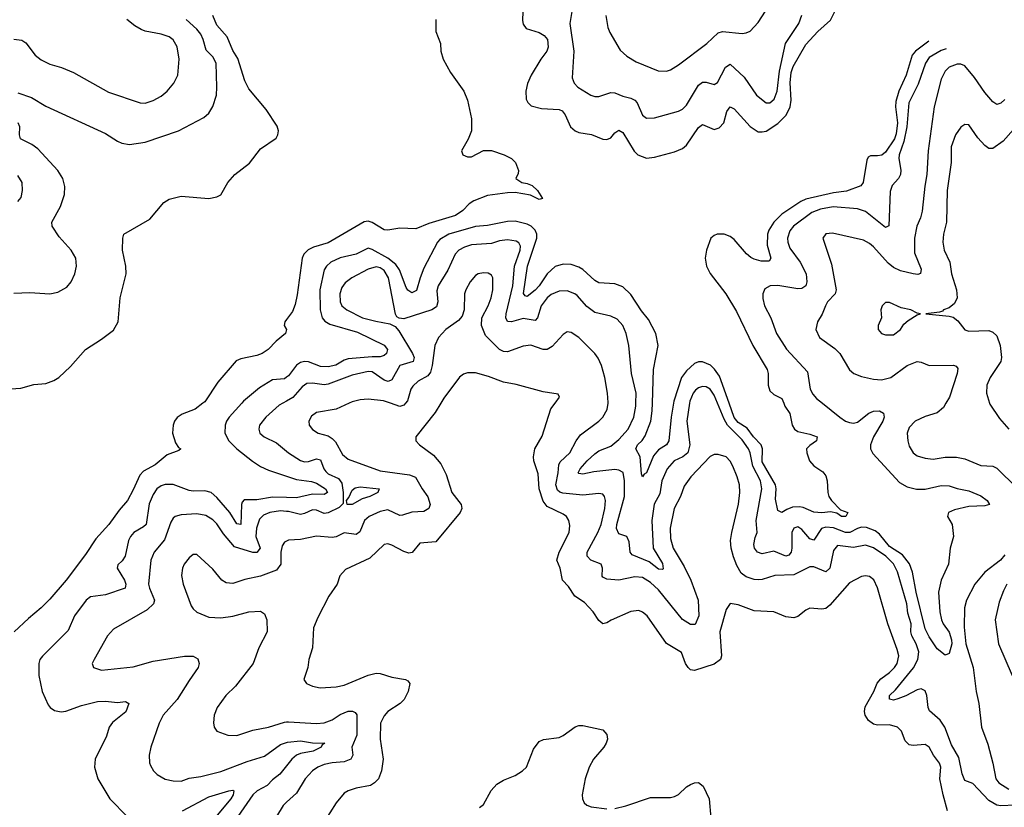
# Model space of a CAD drawing. Header units: inches. Extents: x 2001573 to 2220545, y 644482 to 846830.
# Tile 587 of 656: x 2118659 to 2123608, y 827967 to 831929. Entities that reach past the tile are written whole.
import ezdxf

# ---------------------------------------------------------------- set-up
doc = ezdxf.new("R2010")
doc.units = ezdxf.units.IN
doc.header["$MEASUREMENT"] = 0
for name, color, linetype in [('C1812', 7, 'Continuous'), ('C1813', 7, 'Continuous'), ('C1822', 7, 'Continuous'), ('C1823', 7, 'Continuous')]:
    doc.layers.add(name, color=color, linetype=linetype)

msp = doc.modelspace()

# ---------------------------------------------------------------- linework, layer by layer
at = {"layer": 'C1812', "color": 5}
for points, elevation in [([(2119580, 830000), (2119540.5, 829970), (2119474.9, 829945.1), (2119451.2, 829928.8), (2119436.4, 829910), (2119429.5, 829890), (2119426.6, 829850), (2119441.2, 829801.2), (2119456.9, 829776.9), (2119468.4, 829770), (2119458.6, 829761.4), (2119399.3, 829740.7), (2119339.8, 829690), (2119281.7, 829658.2), (2119261.9, 829638.1), (2119230, 829564.5), (2119200.3, 829510), (2119158.6, 829461.4), (2119107.5, 829390), (2119041.6, 829318.4), (2118990, 829238.9), (2118892.3, 829110), (2118810, 829013.5), (2118766.7, 828970), (2118702.4, 828917.6), (2118631.1, 828850)], 280), ([(2119774.7, 830000), (2119711, 829930), (2119699, 829910), (2119690.9, 829890), (2119689.4, 829850), (2119710, 829810.3), (2119750, 829770.2), (2119828.6, 829708.6), (2119870, 829682.1), (2119910, 829663.4), (2120000, 829633.3)], 320), ([(2119981.2, 830000), (2119963.6, 829990), (2119895.3, 829930), (2119864.4, 829890), (2119860.8, 829870), (2119866.5, 829850), (2119887, 829830), (2119950, 829801.3), (2120000, 829758.7)], 340), ([(2120000, 829525.1), (2119930, 829526.9), (2119850, 829513.5), (2119786.8, 829513.2), (2119777.2, 829502.8), (2119774.1, 829490), (2119770, 829389.8), (2119750, 829393.6), (2119715.4, 829450), (2119650, 829525.4), (2119621.5, 829550), (2119590, 829558.8), (2119530, 829557.1), (2119510, 829560.7), (2119430, 829590.9), (2119390.9, 829590.9), (2119370, 829584.4), (2119348.4, 829570), (2119330, 829540.7), (2119310, 829494), (2119294, 829390), (2119281.8, 829378.2), (2119233.4, 829350), (2119215.4, 829330), (2119206.1, 829310), (2119188.6, 829230), (2119173.6, 829206.4), (2119152.4, 829187.6), (2119148.4, 829170), (2119185.3, 829110), (2119193, 829090), (2119189, 829070), (2119090, 829035.7), (2119014.1, 829025.9), (2118992.4, 829010), (2118934.5, 828930), (2118903.1, 828856.9), (2118773.1, 828726.9), (2118760.8, 828710), (2118754.4, 828690), (2118755.4, 828630), (2118771.8, 828550), (2118802.8, 828482.8), (2118811.8, 828470), (2118833.5, 828453.5), (2118866.9, 828446.9), (2118890, 828450.2), (2118970, 828480.1), (2119050, 828499.8), (2119090, 828501), (2119150, 828494.8), (2119190, 828499), (2119208, 828490), (2119192, 828448), (2119125.8, 828394.3), (2119109.4, 828370.6), (2119095.5, 828324.5), (2119039, 828210), (2119035.6, 828170), (2119051.6, 828110), (2119111.6, 828010), (2119200, 827920)], 320), ([(2120000, 829455.7), (2119970, 829458.2), (2119916.4, 829450), (2119884, 829436), (2119863.5, 829416.5), (2119848.5, 829371.5), (2119845.6, 829330), (2119867.4, 829270), (2119850, 829248.5), (2119830, 829248.7), (2119737.8, 829277.8), (2119683.1, 829343.1), (2119650, 829392.5), (2119630, 829413.3), (2119594.6, 829434.6), (2119550, 829442.8), (2119470, 829439.1), (2119439.5, 829430), (2119430, 829422), (2119419.1, 829400.9), (2119386.5, 829313.5), (2119334.5, 829250), (2119318.7, 829210), (2119306.9, 829090), (2119310.9, 829070), (2119336.5, 829010), (2119332.2, 828990), (2119299.8, 828960.2), (2119130, 828864.2), (2119100.9, 828830), (2119032.4, 828710), (2119023.8, 828690), (2119030.4, 828670.4), (2119070, 828657), (2119230, 828674.4), (2119330, 828701.7), (2119486.9, 828726.9), (2119530, 828727.2), (2119553.7, 828713.7), (2119560.3, 828690), (2119556.1, 828670), (2119510, 828605.4), (2119451.2, 828510), (2119379.6, 828430), (2119360.7, 828390), (2119318, 828270), (2119308.9, 828228.9), (2119311.6, 828191.5), (2119317.1, 828177.1), (2119331.3, 828151.3), (2119350, 828132.4), (2119390, 828108.9), (2119430, 828100.3), (2119470, 828099.1), (2119510, 828113.2), (2119570, 828122.2), (2119670, 828147.5), (2119802, 828198), (2119890, 828223.8), (2119970, 828283.3), (2120000, 828293)], 340), ([(2120000, 829305.7), (2119990, 829300.4), (2119977.7, 829282.3), (2119971.6, 829250), (2119971.7, 829190), (2119950, 829160.9), (2119870, 829129.8), (2119790, 829113.5), (2119730, 829093.7), (2119697, 829097), (2119675.1, 829110), (2119630, 829165.4), (2119550, 829239.6), (2119530, 829239.6), (2119510, 829222.9), (2119484.9, 829190), (2119476.5, 829170), (2119472.7, 829132.7), (2119480.2, 829090), (2119520.8, 828980.8), (2119530, 828966), (2119549.1, 828949.1), (2119610, 828924.4), (2119670, 828920.8), (2119730.7, 828929.3), (2119810, 828950.3), (2119870, 828954), (2119890, 828940.7), (2119901.1, 828910), (2119902, 828850), (2119861.5, 828770), (2119832.8, 828690), (2119743.4, 828576.6), (2119694.3, 828530), (2119651.5, 828470), (2119636.9, 828430), (2119632.2, 828392.2), (2119637.1, 828370), (2119650.3, 828350.3), (2119704.7, 828330), (2119750, 828329.1), (2119830, 828356.1), (2119910, 828371.1), (2119990, 828395.4), (2120000, 828396.5)], 360), ([(2120000, 828175.9), (2119966.5, 828133.5), (2119930, 828105.6), (2119902.8, 828077.2), (2119852.2, 828050), (2119830.8, 828030), (2119740.6, 827899.4), (2119710.1, 827829.9), (2119676.5, 827770), (2119671.3, 827750), (2119670.2, 827710), (2119683.9, 827643.9), (2119689.1, 827550), (2119700.9, 827510), (2119705.5, 827454.5), (2119712, 827432), (2119728.9, 827410), (2119773.1, 827370), (2119850, 827325.4), (2119890, 827313.7), (2119910, 827318), (2120000, 827393.2)], 340), ([(2119476.9, 827950), (2119610, 828020.6), (2119710.9, 828050.9), (2119730, 828053.8), (2119735.6, 828050), (2119731.9, 828030), (2119720.4, 828010), (2119550, 827805)], 320), ([(2120000, 827992.5), (2119983.2, 827976.8), (2119950, 827921.3), (2119920.6, 827899.4), (2119901.8, 827878.2), (2119877.1, 827790), (2119878.6, 827730), (2119882.8, 827710), (2119930, 827610.6), (2119950, 827608.8), (2120000, 827625)], 360)]:
    msp.add_lwpolyline(points, dxfattribs=dict(at, elevation=elevation))
at = {"layer": 'C1813', "color": 5}
msp.add_line((2120000, 830010.6, 340), (2119981.2, 830000, 340), dxfattribs=at)
for points, elevation in [([(2118590, 830070.2), (2118664.4, 830075.6), (2118730, 830093.8), (2118790, 830099.7), (2118830, 830113.4), (2118856.3, 830130), (2118915, 830185), (2118989.6, 830270), (2119070, 830321.5), (2119130, 830367.4), (2119154.4, 830410), (2119163.7, 830530), (2119194.7, 830650), (2119192.3, 830690), (2119176.4, 830770), (2119176.5, 830830), (2119182.6, 830850), (2119313.6, 830926.4), (2119383.1, 831010), (2119410, 831027), (2119470, 831041.4), (2119610.2, 831030.2), (2119650, 831037.4), (2119670, 831048.4), (2119705.7, 831110), (2119741, 831150), (2119813.3, 831206.7), (2119870, 831279.5), (2119947.3, 831332.7), (2119956.5, 831350), (2119959.6, 831370), (2119952.8, 831392.8), (2119897.1, 831477), (2119810, 831581.2), (2119790, 831621.1), (2119754.6, 831734.6), (2119730, 831773.5), (2119702.1, 831842.1), (2119650, 831902.2), (2119629.9, 831950)], 280), ([(2118630, 831830.4), (2118670, 831826), (2118690, 831812.4), (2118736.5, 831750), (2118766.3, 831726.3), (2118810, 831705.8), (2118869.2, 831689.2), (2118930, 831663.1), (2119105.1, 831565.1), (2119264.7, 831510), (2119290, 831508.9), (2119330, 831522.3), (2119370, 831544), (2119400.5, 831570), (2119433, 831610), (2119454.3, 831650), (2119459.7, 831730), (2119450, 831792.7), (2119430, 831827.3), (2119410, 831842), (2119370, 831856.9), (2119290, 831871.8), (2119270, 831879.6), (2119237.5, 831897.5), (2119198, 831930)], 340), ([(2118650, 831561.6), (2118717.6, 831537.6), (2118790, 831494.6), (2119090, 831356.2), (2119150, 831317.6), (2119172.6, 831307.4), (2119210, 831301.8), (2119290, 831312.2), (2119457, 831370), (2119583.8, 831436.2), (2119610, 831458.9), (2119630, 831492.2), (2119647.5, 831550), (2119649.9, 831590.1), (2119646.6, 831710), (2119630, 831742.7), (2119595.7, 831775.7), (2119581.6, 831830), (2119570, 831855.4), (2119550, 831881.9), (2119495.9, 831930)], 320), ([(2118630, 830553), (2118710, 830557.3), (2118810, 830550.2), (2118850, 830557.7), (2118896.2, 830583.8), (2118917.1, 830610), (2118935.9, 830650), (2118944.6, 830690), (2118941.1, 830730), (2118918.2, 830770), (2118856.8, 830836.8), (2118821.6, 830890), (2118821.2, 830910), (2118864.6, 830990), (2118884.6, 831050), (2118885.8, 831090), (2118875, 831130), (2118850.7, 831170), (2118750, 831278.8), (2118720.7, 831300.7), (2118662.2, 831330), (2118657.8, 831350), (2118659.5, 831390), (2118652, 831410)], 320), ([(2118650, 831014), (2118665.8, 831034.2), (2118673.3, 831070), (2118671.2, 831110), (2118650, 831145.1)], 340), ([(2120000, 830420.8), (2119992.2, 830410), (2119988, 830390), (2119999.3, 830370), (2119995.5, 830350), (2119948, 830312), (2119907.9, 830270), (2119877.6, 830250), (2119850, 830240.1), (2119770, 830223.8), (2119746.7, 830213.3), (2119654.8, 830105.2), (2119590, 830007.6), (2119580, 830000)], 280), ([(2120000, 830130.4), (2119990, 830122.7), (2119930, 830117.7), (2119863.5, 830076.5), (2119783.8, 830010), (2119774.7, 830000)], 320)]:
    msp.add_lwpolyline(points, dxfattribs=dict(at, elevation=elevation))
at = {"layer": 'C1822', "color": 5}
for points, elevation in [([(2120315.5, 830000), (2120250, 829970.6), (2120150, 829953.1), (2120125, 829935), (2120112.9, 829910), (2120114.6, 829890), (2120130, 829867.2), (2120159.1, 829850), (2120210, 829835), (2120230, 829822.7), (2120245.4, 829805.5), (2120281.4, 829741.4), (2120310, 829718.7), (2120470, 829659.8), (2120618.9, 829638.9), (2120648.4, 829628.4), (2120681.5, 829570), (2120711.1, 829528.9), (2120722.7, 829490), (2120714.9, 829470), (2120690, 829455.7), (2120630, 829451.1), (2120583.7, 829436.3), (2120570, 829435.9), (2120510, 829463.2), (2120470, 829455.1), (2120415.6, 829430), (2120391.6, 829410), (2120367.8, 829352.2), (2120350, 829339.8), (2120290, 829347.3), (2120250, 829328.1), (2120230, 829323.9), (2120150, 829331.8), (2120070, 829314), (2120009.4, 829310.6), (2120000, 829305.7)], 360), ([(2120775.1, 830000), (2120746.7, 829953.3), (2120650.5, 829830), (2120650.5, 829810.5), (2120667.7, 829790), (2120738.6, 829738.6), (2120775.7, 829695.7), (2120801.9, 829641.9), (2120831, 829550), (2120878.2, 829490), (2120881.4, 829470), (2120872.8, 829450), (2120750, 829303.1), (2120670, 829295.5), (2120630.7, 829249.3), (2120614, 829246), (2120590, 829253.3), (2120530, 829286.6), (2120510, 829292.6), (2120491.5, 829288.5), (2120418.7, 829221.3), (2120297.2, 829162.8), (2120268.8, 829131.2), (2120254.4, 829090), (2120213.4, 829030), (2120157.4, 828922.6), (2120136.1, 828870), (2120130.3, 828770), (2120111.8, 828710), (2120106.3, 828670), (2120086.7, 828610), (2120100.7, 828590), (2120130, 828576.5), (2120169, 828569), (2120250, 828573), (2120290, 828581.5), (2120410, 828632.8), (2120450, 828641.5), (2120470, 828639.8), (2120530, 828621.2), (2120597.3, 828610), (2120610, 828603.1), (2120619.6, 828590), (2120611.8, 828550), (2120590.6, 828509.4), (2120571, 828489), (2120510, 828449.8), (2120490, 828427.1), (2120473.2, 828390), (2120470.9, 828310), (2120485, 828210), (2120477.2, 828150), (2120462.2, 828110), (2120443, 828090), (2120422.5, 828077.5), (2120350, 828062.8), (2120310, 828050.8), (2120290, 828038.3), (2120248.8, 827990), (2120186.3, 827890)], 380), ([(2120598.2, 830000), (2120590.4, 829989.6), (2120570, 829983.1), (2120522.2, 830000)], 360), ([(2123322.8, 827950), (2123299.6, 828030), (2123283.2, 828110), (2123288.8, 828170), (2123282.5, 828190), (2123251.6, 828230), (2123229.8, 828269.8), (2123210, 828283.1), (2123150, 828278.9), (2123130, 828282.2), (2123110, 828302.2), (2123090.4, 828350.4), (2123071.1, 828371.1), (2123030, 828382.5), (2122970, 828380.4), (2122950, 828386.1), (2122924.5, 828404.5), (2122907.9, 828430), (2122904.5, 828450), (2122907.8, 828472.2), (2122951.1, 828550), (2122968, 828592), (2122986.6, 828613.4), (2123030, 828645.3), (2123055.2, 828670), (2123070, 828690.4), (2123077.6, 828730), (2123070, 828761.6), (2123021.7, 828890), (2122970, 829072), (2122951.2, 829111.2), (2122930, 829128.3), (2122910, 829132.1), (2122890, 829128.4), (2122830, 829096.9), (2122730, 828984.2), (2122710, 828967.1), (2122690, 828963.5), (2122630, 828968.5), (2122610, 828959.7), (2122570, 828926.4), (2122550, 828920.9), (2122510, 828926.2), (2122450, 828950.8), (2122350, 828956.2), (2122270, 828986.4), (2122230, 828991.8), (2122210, 828962.7), (2122177.6, 828850), (2122186.7, 828730), (2122180.7, 828710), (2122150, 828687.4), (2122050, 828655.4), (2122030, 828658), (2122018, 828670), (2122006, 828690), (2121985.3, 828745.3), (2121910, 828790.9), (2121813.3, 828930), (2121790, 828948.5), (2121770, 828956.8), (2121730, 828952.1), (2121631.4, 828908.6), (2121610, 828894.5), (2121590, 828889.6), (2121570, 828907), (2121541.7, 828950), (2121497.9, 828997.9), (2121448.7, 829028.7), (2121417.7, 829077.7), (2121387.1, 829110), (2121375.9, 829170), (2121359.1, 829210), (2121370.5, 829250), (2121420.8, 829350), (2121424.1, 829384.1), (2121419.7, 829410), (2121406.6, 829430), (2121390, 829442), (2121310, 829480.5), (2121290, 829507), (2121270.4, 829570), (2121265.4, 829645.4), (2121243.2, 829710), (2121240.8, 829730), (2121248.4, 829770), (2121285.6, 829834.4), (2121328.9, 829971.1), (2121350.4, 830000)], 380), ([(2123661.8, 827978.2), (2123590, 827974), (2123570, 827977.7), (2123530, 828001.9), (2123450, 828086.5), (2123410, 828101.7), (2123395.8, 828135.8), (2123378.4, 828218.4), (2123342.2, 828282.2), (2123309.2, 828370), (2123285.7, 828405.7), (2123232.2, 828452.2), (2123225.3, 828470), (2123218.8, 828530), (2123210, 828553.3), (2123190, 828563.4), (2123170, 828558.8), (2123112.7, 828527.3), (2123072.2, 828512.2), (2123050, 828506.9), (2123031.3, 828511.3), (2123029.9, 828530.1), (2123061.5, 828558.5), (2123151.8, 828668.2), (2123172.7, 828710), (2123177.6, 828750), (2123165.4, 828790), (2123143, 828830), (2123138.5, 828850), (2123139.5, 828890), (2123123.4, 828943.4), (2123118.3, 828990), (2123071.6, 829151.6), (2123051.4, 829191.4), (2123011.7, 829230), (2122950, 829271.9), (2122910, 829286.3), (2122850, 829274.9), (2122770, 829283.8), (2122750, 829259.6), (2122730, 829169.8), (2122710, 829152.4), (2122650, 829177.3), (2122630, 829177.3), (2122550, 829136.2), (2122454.1, 829134.1), (2122390, 829113.2), (2122370, 829111.2), (2122350, 829113.2), (2122310, 829127.1), (2122285.7, 829145.7), (2122264.1, 829184.1), (2122247.1, 829227.1), (2122235, 829270), (2122232.3, 829310), (2122237.5, 829350), (2122272.5, 829492.5), (2122278.9, 829550), (2122276.1, 829590), (2122265.6, 829630), (2122243.5, 829683.5), (2122230, 829708.2), (2122210, 829729.7), (2122170, 829742.4), (2122150, 829742.4), (2122130, 829731.3), (2122031.7, 829630), (2121998.1, 829581.9), (2121980.5, 829530), (2121949.1, 829470), (2121928.5, 829371.5), (2121930, 829318.8), (2121943.5, 829270), (2121998.6, 829178.6), (2122032.2, 829110), (2122068.2, 829010), (2122072.1, 828930), (2122053.1, 828886.9), (2122030, 828886.8), (2121990, 828912.4), (2121870, 829061.9), (2121830, 829097.8), (2121790, 829122.8), (2121750, 829126.8), (2121670, 829109.1), (2121610, 829114.8), (2121590, 829124.4), (2121585.8, 829130), (2121588, 829170), (2121582.2, 829190), (2121529.7, 829210), (2121511.6, 829230), (2121511.3, 829250), (2121564.7, 829350), (2121581.2, 829390), (2121599.4, 829470), (2121602.6, 829510), (2121598.7, 829530), (2121590, 829542), (2121570, 829545.8), (2121490, 829537.8), (2121388, 829548), (2121373, 829553), (2121362.6, 829562.6), (2121354.4, 829590), (2121366, 829650), (2121368.4, 829690), (2121374.7, 829705.3), (2121423.2, 829750), (2121455.6, 829810), (2121478.4, 829841.6), (2121569.7, 829910), (2121590, 829930.3), (2121611.2, 829968.8), (2121616.4, 830000)], 360), ([(2122024.8, 830000), (2122011.6, 829910), (2122026.6, 829790), (2122017.8, 829750), (2121992.3, 829730), (2121949.1, 829710.9), (2121913, 829670), (2121887, 829610), (2121875.6, 829544.4), (2121848.6, 829491.4), (2121836.7, 829410), (2121842.6, 829270), (2121890, 829194.4), (2121893.8, 829166.2), (2121890, 829162.7), (2121870, 829165.8), (2121821.9, 829201.9), (2121737, 829237), (2121727.5, 829250), (2121722.8, 829302.8), (2121710.7, 829330), (2121670, 829342.2), (2121658.5, 829370), (2121659.9, 829390), (2121698.4, 829530), (2121699.2, 829610), (2121691.4, 829651.4), (2121670, 829663.7), (2121650, 829665.9), (2121544.7, 829655.3), (2121490, 829643.4), (2121470, 829645.6), (2121465.8, 829650), (2121476.5, 829670), (2121510.5, 829710), (2121550, 829746.1), (2121570, 829760.7), (2121630, 829783.5), (2121670, 829817.8), (2121717.1, 829870), (2121746.3, 829930), (2121755.7, 829984.3), (2121756.2, 830000)], 340), ([(2121944.9, 830000), (2121933.5, 829930), (2121922.2, 829810), (2121909.2, 829790.8), (2121870, 829765), (2121844.1, 829735.9), (2121810.1, 829649.9), (2121797.3, 829642.7), (2121789.8, 829629.8), (2121784.5, 829644.5), (2121777.6, 829730), (2121755.3, 829770), (2121763.5, 829790), (2121787.8, 829812.2), (2121803.4, 829836.6), (2121831.2, 829908.8), (2121838.1, 829961.9), (2121839.3, 830000)], 320), ([(2122693.5, 830000), (2122781.2, 829930), (2122809.7, 829909.7), (2122830, 829902.5), (2122850, 829899.8), (2122870, 829904.4), (2122927.4, 829950), (2122950, 829959.4), (2122980.9, 829960.9), (2123000.3, 829950), (2123004.3, 829930), (2122997.2, 829910), (2122949.5, 829830), (2122935.1, 829790), (2122935, 829770), (2122946.3, 829746.3), (2123080.8, 829600.8), (2123118.7, 829578.7), (2123166.9, 829566.9), (2123210, 829568.1), (2123290, 829586.2), (2123330, 829584.7), (2123370, 829570.7), (2123430, 829559.6), (2123490, 829533.4), (2123521.3, 829510), (2123533.4, 829490), (2123510, 829483.1), (2123430, 829480.2), (2123357.1, 829462.9), (2123328, 829450), (2123323, 829430), (2123346, 829390), (2123352.7, 829330), (2123334.9, 829270), (2123327.1, 829190), (2123290, 829109.3), (2123277.2, 829050), (2123283.9, 828950), (2123291.7, 828910), (2123300.6, 828890), (2123330, 828848.9), (2123342.9, 828810), (2123344.3, 828790), (2123330, 828740.7), (2123310, 828732), (2123270, 828765.1), (2123230, 828824.7), (2123210, 828865.1), (2123164.8, 829050), (2123147, 829150), (2123131.6, 829191.6), (2123096.7, 829236.7), (2123030, 829279.9), (2122980.6, 829340.6), (2122958.2, 829358.2), (2122914.6, 829374.5), (2122890, 829375.6), (2122869.8, 829370.2), (2122830.9, 829349.1), (2122810, 829350.3), (2122750, 829372.8), (2122710, 829376.7), (2122688.1, 829370), (2122650, 829310.8), (2122630, 829317.7), (2122590, 829364.4), (2122570, 829377.6), (2122550, 829372.1), (2122539.8, 829350), (2122539.3, 829270), (2122535.7, 829250), (2122524.4, 829235.6), (2122510, 829230.4), (2122450, 829255.7), (2122390, 829242.2), (2122367.9, 829250), (2122352.8, 829270), (2122348.4, 829290), (2122355, 829325), (2122365.6, 829350), (2122360.7, 829410), (2122388.6, 829570), (2122381.5, 829610), (2122343.6, 829683.6), (2122331, 829750), (2122322.3, 829770), (2122290, 829816.2), (2122216.3, 829890), (2122199.7, 829919.7), (2122166.7, 830000)], 340), ([(2122499.5, 830000), (2122505.3, 829985.3), (2122530, 829947.7), (2122541, 829890), (2122552.6, 829870), (2122570, 829858.2), (2122630, 829844.2), (2122666.7, 829830), (2122664.2, 829810), (2122630, 829787.8), (2122613.8, 829770), (2122615, 829750), (2122628.7, 829710), (2122650, 829684.4), (2122694.9, 829654.9), (2122710, 829634.4), (2122717.8, 829610), (2122721.1, 829550), (2122726.4, 829530), (2122739.3, 829510), (2122784.2, 829464.2), (2122820.7, 829450), (2122810.8, 829430), (2122790, 829429.3), (2122766.2, 829446.1), (2122733.5, 829453.5), (2122690, 829448.6), (2122650, 829452.1), (2122596.1, 829476.1), (2122578.7, 829478.7), (2122543.4, 829476.6), (2122514.4, 829465.6), (2122490, 829449.8), (2122470, 829460.5), (2122456.9, 829516.9), (2122461.6, 829570), (2122458.2, 829590), (2122390, 829704.8), (2122391.7, 829770), (2122386.2, 829790), (2122347.3, 829830), (2122314.8, 829874.8), (2122270, 829903.6), (2122250, 829927.8), (2122224.4, 830000)], 320), ([(2123314.3, 830000), (2123301.7, 829978.3), (2123270, 829950.9), (2123210, 829932.4), (2123160.4, 829910), (2123130, 829877.6), (2123119.6, 829850), (2123122, 829810), (2123130, 829784), (2123150, 829750.5), (2123170, 829735.8), (2123210, 829723.1), (2123250, 829719), (2123310, 829729.2), (2123368.2, 829728.2), (2123410, 829719.6), (2123490, 829686), (2123550, 829683.2), (2123570, 829673.6), (2123670, 829575)], 360), ([(2123533.8, 830000), (2123535.3, 829995.3), (2123583.6, 829923.6), (2123630.1, 829870.1)], 380), ([(2120000, 829758.7), (2120010.1, 829750.1), (2120070, 829711.5), (2120090, 829705.6), (2120110, 829707.2), (2120150, 829720.1), (2120170, 829714.4), (2120186.9, 829670), (2120197.1, 829657.1), (2120210, 829645.5), (2120260.5, 829620.5), (2120278.2, 829598.2), (2120284.8, 829550), (2120284.4, 829495.6), (2120265.2, 829474.8), (2120210, 829447.7), (2120190, 829444.9), (2120150, 829461.1), (2120130, 829463), (2120090, 829444.6), (2120070, 829440.4), (2120010, 829454.8), (2120000, 829455.7)], 340), ([(2120000, 829633.3), (2120050, 829616.6), (2120125.9, 829605.9), (2120150, 829597.4), (2120195.7, 829570), (2120206, 829550), (2120190, 829540.2), (2120130, 829542.5), (2120050, 829523.9), (2120000, 829525.1)], 320), ([(2123610, 829236.9), (2123589.1, 829210), (2123510.1, 829149.9), (2123460.2, 829090), (2123418.2, 829010), (2123407.5, 828970), (2123406.5, 828873.5), (2123414.1, 828790), (2123450.9, 828670), (2123466.4, 828550), (2123480.2, 828490), (2123493.5, 828370), (2123525, 828285), (2123550.1, 828189.9), (2123565, 828110), (2123580.2, 828090), (2123630, 828058)], 360), ([(2123620.9, 829090), (2123603, 829057), (2123581.3, 828998.7), (2123561.3, 828910), (2123578.4, 828790), (2123648, 828630)], 380), ([(2120000, 828396.5), (2120010, 828397.7), (2120150, 828388.9), (2120190, 828392), (2120230, 828406.8), (2120270, 828434.1), (2120310, 828451.6), (2120331.7, 828451.7), (2120344.6, 828444.6), (2120353, 828433), (2120354.2, 828330), (2120328.8, 828270), (2120333, 828230), (2120323.6, 828210), (2120290, 828195.4), (2120228.7, 828191.3), (2120190, 828182.1), (2120157.4, 828170), (2120130.2, 828150), (2120093.8, 828110), (2120050, 828038.9), (2120000, 827992.5)], 360), ([(2120970, 827965.7), (2120990, 827982), (2121028.7, 828051.3), (2121056.4, 828083.6), (2121090, 828103.6), (2121150, 828127.8), (2121186, 828150), (2121205.7, 828170), (2121240.8, 828259.2), (2121270, 828297.8), (2121290.8, 828309.2), (2121370, 828319.2), (2121391.2, 828328.8), (2121450, 828371.8), (2121470, 828379.5), (2121490, 828378.4), (2121590, 828357.1), (2121610, 828334), (2121612.9, 828310), (2121607.2, 828290), (2121594.6, 828270), (2121542.8, 828210), (2121520.7, 828170), (2121501.5, 828110), (2121485.5, 828030), (2121487.6, 828010), (2121496.4, 827990), (2121510, 827978.7), (2121531.3, 827970), (2121610, 827960.2)], 380), ([(2120000, 828293), (2120005.3, 828294.7), (2120070, 828301.7), (2120130, 828292), (2120192.7, 828290), (2120178.7, 828281.3), (2120174, 828270), (2120134, 828250), (2120070, 828238.1), (2120050, 828228.9), (2120026.9, 828210), (2120000, 828175.9)], 340), ([(2121650, 827961), (2121705.3, 827974.7), (2121830, 828017.2), (2121930, 828016.9), (2121950, 828021.7), (2121970, 828031.8), (2122009.7, 828070), (2122030, 828082), (2122050, 828090.3), (2122071.5, 828091.5), (2122093.3, 828073.3), (2122123.6, 828010), (2122132.4, 827912.4)], 380)]:
    msp.add_lwpolyline(points, dxfattribs=dict(at, elevation=elevation))
at = {"layer": 'C1822', "color": 5, "elevation": 340}
msp.add_lwpolyline([(2120330, 829489.8), (2120304, 829490), (2120301.2, 829510), (2120313.6, 829526.4), (2120330, 829562.8), (2120345.4, 829574.6), (2120370, 829579.1), (2120466, 829570), (2120459.1, 829550), (2120418.8, 829530), (2120380.9, 829519.1)], close=True, dxfattribs=at)
at = {"layer": 'C1823', "color": 5}
for points, elevation in [([(2121605.5, 831950), (2121614.7, 831890), (2121625.1, 831865.1), (2121676.2, 831776.2), (2121710, 831745.7), (2121757.3, 831717.3), (2121867.7, 831672.3), (2121910, 831670.3), (2121930, 831676.9), (2121970, 831701.3), (2122112.8, 831810), (2122170, 831863.2), (2122190.7, 831869.3), (2122290, 831860.2), (2122310, 831862.8), (2122330, 831872), (2122370, 831914.9), (2122444.4, 832030)], 360), ([(2121187.3, 831970), (2121185.8, 831925.7), (2121190, 831906), (2121205.3, 831885.3), (2121270, 831864.8), (2121295.2, 831850), (2121311.4, 831830), (2121315.9, 831790), (2121308.4, 831770), (2121278, 831730), (2121230.1, 831649.9), (2121211.8, 831608.2), (2121203.3, 831570), (2121203.9, 831530), (2121212.1, 831512), (2121230, 831495.5), (2121281.7, 831481.7), (2121370, 831476.6), (2121386, 831470), (2121400.4, 831450), (2121427.1, 831390), (2121450, 831370.2), (2121470, 831361.7), (2121532.2, 831352.2), (2121590, 831328.3), (2121610, 831325.7), (2121630, 831334), (2121650, 831359.6), (2121670, 831374), (2121690, 831362.2), (2121747.9, 831267.9), (2121766, 831250), (2121810, 831233.2), (2121850, 831236.8), (2121950, 831264.3), (2121990, 831281.1), (2122010, 831298.6), (2122070, 831387.2), (2122090, 831401.1), (2122150, 831377.5), (2122174.7, 831385.3), (2122197.6, 831410), (2122213.1, 831466.9), (2122230, 831491.3), (2122250, 831480.7), (2122330, 831392.3), (2122370, 831365.6), (2122390, 831364.2), (2122410, 831369), (2122470, 831407.5), (2122510.5, 831449.5), (2122531.7, 831490), (2122536.5, 831523.5), (2122531.8, 831611.8), (2122537.2, 831662.8), (2122546.3, 831693.7), (2122610, 831804.6), (2122670, 831869.4), (2122733.8, 831926.2), (2122766.6, 831990)], 320), ([(2121436.6, 831990), (2121423.7, 831910), (2121444.4, 831770), (2121435.8, 831635.8), (2121446.5, 831610), (2121464.6, 831590), (2121530, 831549), (2121550, 831542), (2121570, 831542.4), (2121630, 831563.5), (2121650, 831561.4), (2121690, 831544.2), (2121730, 831534.8), (2121750, 831524.5), (2121763.2, 831510), (2121790, 831448.9), (2121810, 831434), (2121850, 831435.8), (2121970, 831468.2), (2121990, 831479.1), (2122010, 831499.6), (2122070, 831599.1), (2122090, 831615.5), (2122110, 831614.9), (2122150, 831603.6), (2122167, 831613), (2122206, 831690), (2122230, 831704.9), (2122300.3, 831640.3), (2122361.5, 831550), (2122410, 831510.3), (2122430, 831511.6), (2122451.5, 831530), (2122466.8, 831570), (2122478.1, 831670), (2122507.9, 831810), (2122575, 831910), (2122590, 831951.8)], 340), ([(2120750.6, 831930), (2120750.6, 831870), (2120774, 831810), (2120776.3, 831770), (2120787.7, 831730), (2120823.4, 831663.4), (2120891.7, 831570), (2120910, 831524.7), (2120930.3, 831430), (2120930.3, 831370.3), (2120912.6, 831327.4), (2120879.3, 831270), (2120885.5, 831250), (2120910, 831239.5), (2120930, 831239.5), (2120989.8, 831270.2), (2121030, 831271.7), (2121094, 831250), (2121130, 831230.3), (2121150.5, 831210), (2121166, 831170), (2121164.7, 831155.3), (2121152, 831130), (2121182, 831110), (2121210, 831105.5), (2121234.9, 831094.9), (2121262, 831070), (2121286, 831030), (2121270, 831024.7), (2121225.6, 831045.6), (2121150, 831059.8), (2121110, 831058.9), (2121010, 831044.2), (2120942, 831018), (2120918, 831002), (2120887, 830970), (2120850, 830944.5), (2120715.4, 830904.6), (2120650, 830877.8), (2120570, 830879.9), (2120510, 830869.8), (2120490, 830872.8), (2120430, 830909.7), (2120410, 830915.5), (2120390, 830912.5), (2120210, 830806.7), (2120136, 830784), (2120108.9, 830771.1), (2120087.8, 830750), (2120078.5, 830730), (2120054.3, 830545.7), (2120043.8, 830496.2), (2120030, 830462), (2120000, 830420.8)], 280), ([(2123229.1, 831820.8), (2123161, 831770), (2123145, 831750), (2123114.2, 831650), (2123076.8, 831570), (2123062.6, 831517.4), (2123060.9, 831490), (2123070.8, 831410), (2123064.4, 831355.6), (2123056.2, 831330), (2123010, 831262.1), (2122992.3, 831247.7), (2122970, 831243.4), (2122935.3, 831244.7), (2122923.1, 831236.9), (2122917, 831223), (2122898, 831110), (2122886.7, 831093.3), (2122814.3, 831065.7), (2122750, 831057.8), (2122610, 831026.9), (2122584.7, 831015.3), (2122489, 830950), (2122449.1, 830910), (2122424, 830870), (2122416.8, 830850), (2122415.6, 830795.6), (2122433.8, 830730), (2122425.4, 830714.6), (2122385.3, 830714.7), (2122350, 830723.8), (2122333, 830733), (2122311.1, 830751.1), (2122250, 830823.6), (2122230, 830838.4), (2122199.5, 830850), (2122165.3, 830850), (2122150, 830844.1), (2122133.2, 830830), (2122110.1, 830770), (2122103.8, 830730), (2122110.1, 830690), (2122130, 830653), (2122207.3, 830550), (2122261.3, 830461.3), (2122343.5, 830290), (2122416, 830170), (2122421.4, 830150), (2122420.6, 830090), (2122430, 830061.7), (2122450, 830043.2), (2122490, 830023.7), (2122499.5, 830000)], 320), ([(2123316.3, 831783.2), (2123290, 831774.5), (2123230, 831738.1), (2123211, 831710), (2123174.7, 831605.3), (2123127.4, 831510), (2123117.8, 831390), (2123103, 831317), (2123078.5, 831250), (2123077.6, 831230), (2123088.1, 831171.9), (2123085.8, 831150), (2123076.5, 831130), (2123044.7, 831095.3), (2123034.7, 831065.3), (2123027.1, 830892.9), (2123010, 830884), (2122910, 830963.8), (2122870, 830977.3), (2122748, 830988), (2122684.3, 830975.7), (2122641.1, 830958.9), (2122548.1, 830890), (2122530, 830866.2), (2122517.3, 830830), (2122519.3, 830810), (2122530, 830780.2), (2122582.5, 830710), (2122612.3, 830650), (2122615.4, 830610), (2122609.4, 830590.6), (2122590, 830576.5), (2122570, 830575.2), (2122470, 830592.1), (2122430.2, 830589.8), (2122404.8, 830575.2), (2122393.6, 830550), (2122393.6, 830526.4), (2122402.5, 830490), (2122434.3, 830430), (2122462.5, 830350), (2122512.4, 830272.4), (2122618.5, 830158.5), (2122632.2, 830070), (2122644.6, 830044.6), (2122663.8, 830023.8), (2122693.5, 830000)], 340), ([(2123610, 831527.2), (2123590, 831509.7), (2123570, 831503), (2123550, 831516.3), (2123510, 831562.4), (2123458.3, 831638.3), (2123410, 831697.6), (2123390, 831706), (2123370, 831705.7), (2123330.3, 831690), (2123310, 831670.8), (2123290.1, 831630), (2123255.5, 831490), (2123225.3, 831270), (2123218.8, 831150), (2123208.1, 831091.9), (2123194.6, 830965.4), (2123187, 830933), (2123168.4, 830890), (2123156.3, 830830), (2123156.9, 830756.9), (2123190, 830673.4), (2123187.2, 830652.8), (2123172.8, 830647.2), (2123150, 830649.9), (2123086.3, 830666.3), (2123050, 830682.5), (2123024.4, 830704.4), (2122950, 830786.2), (2122930, 830803.1), (2122899.7, 830819.7), (2122744.8, 830855.2), (2122710, 830851.3), (2122696.4, 830830), (2122739.6, 830699.6), (2122762, 830570), (2122757.1, 830550), (2122719.8, 830510), (2122708.7, 830490), (2122692.7, 830447.3), (2122668.9, 830410), (2122660.9, 830370), (2122679, 830330), (2122755.6, 830275.6), (2122780.7, 830250), (2122830, 830167.6), (2122852.2, 830150), (2122890, 830134.8), (2122950, 830120.2), (2122990, 830117.1), (2123037.4, 830130), (2123119.7, 830190), (2123170, 830209.1), (2123190, 830206.3), (2123230.2, 830190.2), (2123351.8, 830191.8), (2123366.5, 830186.5), (2123373.8, 830173.8), (2123371, 830150), (2123331.7, 830030), (2123314.3, 830000)], 360), ([(2123705.1, 831434.9), (2123602.4, 831317.6), (2123550, 831280.8), (2123530, 831281.8), (2123510, 831296.1), (2123475.2, 831335.2), (2123430, 831399.5), (2123410, 831401.6), (2123390, 831388), (2123361.6, 831350), (2123340.5, 831290), (2123340.5, 831210), (2123320.1, 831070), (2123316.8, 830910), (2123302.6, 830850), (2123299.5, 830810), (2123305, 830770), (2123333.5, 830710), (2123341.7, 830650), (2123366.8, 830570), (2123370.2, 830530), (2123358, 830502), (2123330, 830478.9), (2123302.8, 830470), (2123297.1, 830462.9), (2123282.5, 830457.5), (2123214, 830450), (2123330, 830438.4), (2123350, 830432.7), (2123374.3, 830414.3), (2123410, 830368.5), (2123430, 830362.6), (2123530, 830365.3), (2123550, 830357.8), (2123570, 830339.5), (2123587.4, 830290), (2123594.1, 830230), (2123590, 830209.7), (2123536.5, 830130), (2123520.3, 830090), (2123518.3, 830050), (2123533.8, 830000)], 380), ([(2121839.3, 830000), (2121844.8, 830170), (2121867.4, 830290), (2121856.8, 830350), (2121820.2, 830420.2), (2121784.6, 830464.6), (2121730, 830546.8), (2121690, 830585.8), (2121650, 830599.8), (2121570, 830606), (2121550, 830617.5), (2121490, 830672.6), (2121470, 830684.3), (2121430, 830697.4), (2121390, 830699.9), (2121350, 830687.2), (2121310, 830651.3), (2121270.5, 830590), (2121250, 830568.6), (2121210, 830536.5), (2121200, 830540), (2121191.4, 830551.4), (2121211.9, 830690), (2121257.4, 830830), (2121257.3, 830850), (2121250, 830870.4), (2121230, 830889.9), (2121210, 830900.3), (2121150, 830915.4), (2121110, 830913.9), (2121010, 830894), (2120950, 830888.5), (2120815.6, 830850), (2120770, 830823.4), (2120759.1, 830810), (2120690, 830678.7), (2120671, 830630), (2120653.7, 830566.3), (2120630, 830555), (2120610, 830568.2), (2120601.8, 830581.8), (2120567.4, 830670), (2120550, 830697.5), (2120509.5, 830730), (2120430, 830773.2), (2120410, 830779), (2120350, 830749.9), (2120270, 830731.6), (2120223.2, 830710), (2120201.6, 830690), (2120189.1, 830670), (2120167.9, 830570), (2120169.1, 830470), (2120178.7, 830430), (2120192, 830412), (2120217.1, 830397.1), (2120356.5, 830356.5), (2120491.1, 830291.1), (2120508.1, 830270), (2120501.9, 830250), (2120490, 830239.6), (2120470, 830232.9), (2120430, 830233.5), (2120310, 830222.4), (2120290, 830216), (2120248.3, 830191.7), (2120210, 830182.1), (2120170, 830184.6), (2120110, 830207.7), (2120090, 830209.9), (2120070, 830205.3), (2120050, 830191.5), (2120010, 830138), (2120000, 830130.4)], 320), ([(2121756.2, 830000), (2121758, 830050), (2121733.9, 830150), (2121719.9, 830290), (2121707.1, 830350), (2121689.8, 830390), (2121662, 830422), (2121630, 830437.4), (2121550, 830456.8), (2121510, 830487), (2121461.3, 830541.3), (2121449.7, 830550), (2121410, 830564.5), (2121370, 830563.6), (2121330, 830546.1), (2121310, 830530.5), (2121279.1, 830490), (2121261.4, 830430), (2121250, 830415.8), (2121190, 830426.2), (2121130, 830408.9), (2121110, 830411.6), (2121102.9, 830430), (2121104.6, 830450), (2121137.6, 830590), (2121146.7, 830690), (2121173.9, 830770), (2121175.2, 830790), (2121167.2, 830807.2), (2121154.6, 830814.6), (2121110, 830822.2), (2121070, 830816.6), (2121030, 830803.6), (2120930, 830795.8), (2120894.8, 830785.2), (2120865.4, 830770), (2120847.4, 830750), (2120810.5, 830669.5), (2120762, 830590), (2120755.5, 830564.5), (2120759.8, 830510), (2120754.5, 830485.5), (2120730.1, 830469.9), (2120590, 830424.2), (2120566.9, 830426.9), (2120555.2, 830435.2), (2120547.9, 830447.9), (2120512, 830630), (2120490, 830667.7), (2120470, 830681.6), (2120450, 830685.9), (2120410, 830673.9), (2120328.9, 830630), (2120294.2, 830605.8), (2120278, 830582), (2120267.4, 830550), (2120269.4, 830510), (2120278.6, 830490), (2120302.6, 830470), (2120382.6, 830430), (2120448.2, 830411.8), (2120519.1, 830399.1), (2120546.5, 830386.5), (2120564.6, 830364.6), (2120632.5, 830250), (2120641.9, 830230), (2120636.2, 830210), (2120569.7, 830190.3), (2120530, 830117), (2120511, 830109), (2120490, 830116.2), (2120430, 830157.8), (2120410, 830159.9), (2120330, 830140.2), (2120210, 830096), (2120190, 830092.9), (2120130, 830101.3), (2120101.5, 830098.5), (2120078.1, 830081.9), (2120031.6, 830028.4), (2120000, 830010.6)], 340), ([(2121616.4, 830000), (2121616.9, 830003.1), (2121613.3, 830050), (2121599.1, 830130), (2121582.5, 830190), (2121566.6, 830226.6), (2121549.9, 830249.9), (2121470, 830330.7), (2121430, 830356), (2121410, 830358.9), (2121390, 830345.4), (2121335, 830285), (2121310, 830269.9), (2121290, 830269.9), (2121227.9, 830292.1), (2121190, 830286.2), (2121110, 830257.7), (2121090, 830260.6), (2121070, 830270.7), (2121000.7, 830340.7), (2120979.8, 830390), (2120981.4, 830430), (2121014.1, 830490), (2121029, 830530), (2121037.5, 830570), (2121036.8, 830630), (2121030, 830644.5), (2121013.7, 830653.7), (2120990, 830656), (2120963, 830650), (2120950, 830642.6), (2120922.8, 830610), (2120900.7, 830570), (2120895, 830550), (2120893.4, 830470), (2120882.7, 830437.3), (2120863.9, 830416.1), (2120801.5, 830370), (2120764.4, 830330), (2120744.7, 830290), (2120732.7, 830190), (2120723.6, 830156.4), (2120710, 830137.6), (2120662.3, 830110), (2120634.5, 830085.5), (2120624.6, 830070), (2120607.5, 830012.5), (2120598.2, 830000)], 360), ([(2122224.4, 830000), (2122176, 830136), (2122151.7, 830171.7), (2122131.6, 830191.6), (2122090, 830208.5), (2122070, 830208), (2122050, 830199.9), (2122010, 830162.8), (2121984.8, 830130), (2121946.5, 830010), (2121944.9, 830000)], 320), ([(2121350.4, 830000), (2121372.7, 830030), (2121364.7, 830044.7), (2121290, 830056.9), (2121153.8, 830093.8), (2121090, 830105.3), (2121014.5, 830134.5), (2120950, 830153.1), (2120910, 830152.4), (2120890, 830145.4), (2120870, 830131.2), (2120790, 830024.7), (2120775.1, 830000)], 380), ([(2122166.7, 830000), (2122150, 830040.8), (2122130, 830070.7), (2122110, 830082.5), (2122090, 830083.7), (2122070, 830076.5), (2122055.2, 830064.8), (2122043.9, 830050), (2122026.3, 830010), (2122024.8, 830000)], 340), ([(2120522.2, 830000), (2120487.8, 830012.2), (2120410, 830020.2), (2120370, 830017.3), (2120330, 830006.5), (2120315.5, 830000)], 360)]:
    msp.add_lwpolyline(points, dxfattribs=dict(at, elevation=elevation))
at = {"layer": 'C1823', "color": 5, "elevation": 380}
msp.add_lwpolyline([(2123030, 830507.3), (2123010, 830506), (2122994, 830490), (2122987.7, 830470), (2122990.8, 830430), (2122973, 830390), (2122973, 830370), (2122990, 830350.6), (2123010, 830343.1), (2123050, 830344.4), (2123086.6, 830370), (2123103, 830397), (2123124.1, 830415.9), (2123170, 830444.7), (2123186, 830450), (2123170, 830453.2), (2123138, 830470), (2123090, 830479.3)], close=True, dxfattribs=at)

doc.saveas('drawing.dxf')
